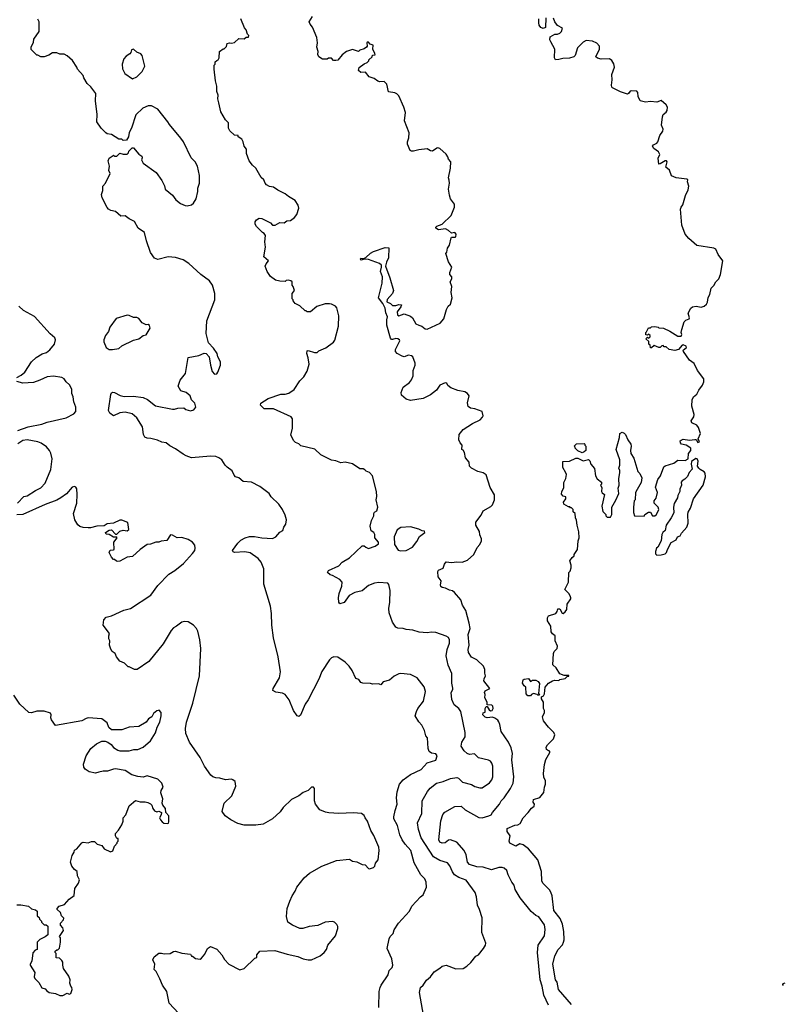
# Model space of a CAD drawing. Extents: x 1678759 to 1859541, y 384609 to 522867.
# Tile 456 of 466: x 1820424 to 1827695, y 491514 to 500866. Entities that reach past the tile are written whole.
import ezdxf

# ---------------------------------------------------------------- set-up
doc = ezdxf.new("R2010")
doc.units = 0

msp = doc.modelspace()

# ---------------------------------------------------------------- linework, layer by layer
at = {"layer": '0CON20XD'}
for points in [[(1822278, 498265), (1822256, 498345), (1822226.7, 498385), (1822143.3, 498445), (1822029.1, 498549.1), (1821975, 498586.2), (1821905, 498606.2), (1821835, 498613.8), (1821735, 498590), (1821705, 498600), (1821666.7, 498655), (1821628.1, 498765), (1821608.8, 498845), (1821550, 498885), (1821515, 498950), (1821465, 498973.3), (1821425, 499002.5), (1821385, 499001.2), (1821335, 499043.3), (1821290, 499055), (1821267, 499067), (1821255, 499082.5), (1821206.7, 499175), (1821201.2, 499205), (1821213.8, 499245), (1821214.1, 499285.9), (1821237.5, 499315), (1821282.5, 499405), (1821270, 499435), (1821276.7, 499475), (1821262.5, 499525), (1821275, 499552.5), (1821310, 499575), (1821315, 499580), (1821325, 499570), (1821345, 499570), (1821375, 499597.5), (1821405, 499587.5), (1821445, 499590), (1821458.3, 499601.7), (1821461.7, 499618.3), (1821491.7, 499648.3), (1821505, 499650), (1821555, 499590), (1821585, 499570), (1821587.5, 499555), (1821581.2, 499535), (1821595, 499503.3), (1821718.8, 499415), (1821775, 499340), (1821798.8, 499288.8), (1821806, 499255), (1821875, 499198.8), (1821906.7, 499155), (1821951.7, 499121.7), (1821995, 499102), (1822015, 499098), (1822055, 499108.8), (1822075, 499123.3), (1822100, 499165), (1822115.8, 499235), (1822115.8, 499265), (1822131.9, 499315), (1822132.9, 499385), (1822114, 499475), (1822091.2, 499515), (1822053.8, 499555), (1821980, 499705), (1821955, 499742.5), (1821845, 499870), (1821830, 499895), (1821734.4, 500015), (1821675, 500047.3), (1821645, 500048.5), (1821593.2, 500026.8), (1821528.1, 499961.9), (1821486.7, 499835), (1821463.3, 499795), (1821457.5, 499755), (1821437, 499723), (1821405, 499720), (1821395, 499730), (1821365, 499730), (1821296.7, 499776.7), (1821255, 499783.3), (1821241.7, 499791.7), (1821197, 499837), (1821157.5, 499895), (1821160, 499965), (1821143.3, 500095), (1821146.7, 500165), (1821099.3, 500229.3), (1821065, 500260), (1821032.5, 500315), (1821027, 500337), (1820972.5, 500395), (1820967.5, 500415), (1820925, 500477.5), (1820875, 500522.5), (1820845, 500540), (1820805, 500537.5), (1820775, 500552.5), (1820735, 500550), (1820701.7, 500528.3), (1820655, 500512.5), (1820623, 500513), (1820595, 500530), (1820585, 500530), (1820533, 500583), (1820532.5, 500605), (1820556.4, 500653.6), (1820558.3, 500681.7), (1820607.5, 500755), (1820610, 500845), (1820595, 500870)], [(1822355, 500590), (1822365, 500590), (1822388.3, 500611.7), (1822395, 500640), (1822415, 500647.5), (1822435, 500642.5), (1822465, 500650), (1822505, 500687.5), (1822557, 500683), (1822575, 500700), (1822598.3, 500701.7), (1822600, 500715), (1822588.3, 500728.3), (1822575, 500770), (1822558.3, 500788.3), (1822523.3, 500875)], [(1825064, 492745), (1825050, 492785), (1825025, 492807.1), (1825005, 492814.4), (1824975, 492813.3), (1824905, 492792.2), (1824825, 492816.7), (1824765, 492819.8), (1824695, 492842.8), (1824677.7, 492865), (1824664.7, 492934.7), (1824645.5, 492975), (1824575, 493053.5), (1824513.8, 493076.2), (1824495, 493073.3), (1824465, 493047.8), (1824435, 493042.9), (1824415, 493053.8), (1824402.9, 493075), (1824422.8, 493257.2), (1824443, 493317), (1824460, 493340), (1824555, 493394.2), (1824615, 493395.5), (1824655, 493360.6), (1824785, 493287.1), (1824815, 493284.3), (1824880, 493305), (1824900, 493315), (1824914.2, 493335), (1824980.6, 493415), (1824995, 493447.1), (1825025.7, 493474.3), (1825086.5, 493565), (1825109.6, 493615), (1825116.2, 493675), (1825099.2, 493835), (1825102.5, 493895), (1825091.5, 493951.5), (1825066.7, 494005), (1824996.6, 494106.6), (1824985, 494172.5), (1824975, 494196.7), (1824964.2, 494214.2), (1824935, 494233.3), (1824915, 494240), (1824865, 494234.2), (1824845, 494242), (1824823.8, 494265), (1824827, 494283), (1824845, 494290), (1824844, 494325), (1824855, 494342.5), (1824865, 494342.5), (1824882.1, 494312.1), (1824895, 494302.2), (1824910, 494305), (1824920.8, 494325), (1824916.7, 494345), (1824907.5, 494355), (1824865, 494360), (1824862, 494385), (1824840.8, 494425), (1824843.8, 494455), (1824838.8, 494475), (1824845, 494492.5), (1824890, 494515), (1824831.2, 494585), (1824833.8, 494605), (1824847.7, 494632.3), (1824842.3, 494657.7), (1824841.4, 494695), (1824830, 494725), (1824764.5, 494784.5), (1824715, 494810.6), (1824685.2, 494855.2), (1824682, 494885), (1824692.8, 494925), (1824681.6, 495025), (1824700.8, 495085), (1824693.4, 495135), (1824660, 495255), (1824628.9, 495305), (1824612.5, 495355), (1824553.9, 495423.9), (1824535, 495440), (1824505, 495446.7), (1824467.3, 495467.3), (1824435, 495472.5), (1824422.7, 495482.7), (1824418.8, 495495), (1824427.5, 495535), (1824398.8, 495575), (1824393.8, 495625), (1824401.2, 495638.8), (1824446.7, 495655), (1824456.7, 495695), (1824475, 495716), (1824525, 495710.8), (1824575, 495716.7), (1824625, 495712.9), (1824678.2, 495731.8), (1824735.5, 495785), (1824768.1, 495851.9), (1824795, 495880.8), (1824809.4, 495915), (1824810, 495935), (1824793.2, 495973.2), (1824790.8, 496005), (1824755.8, 496065), (1824757.3, 496092.7), (1824805, 496158.8), (1824825, 496200), (1824898.7, 496241.3), (1824915, 496257.1), (1824933.2, 496305), (1824934, 496354), (1824891.5, 496421.5), (1824852.7, 496542.7), (1824825, 496561.2), (1824773.3, 496575), (1824715.9, 496605.9), (1824696.7, 496625), (1824693.6, 496663.6), (1824656.7, 496705), (1824647.5, 496755), (1824636.4, 496776.4), (1824622.5, 496785), (1824627.5, 496825), (1824606.7, 496846.7), (1824593.3, 496875), (1824596.2, 496925), (1824635, 496973.3), (1824725, 497030), (1824797.5, 497065), (1824820.7, 497089.3), (1824826.7, 497105), (1824815.5, 497145.5), (1824745, 497170), (1824705, 497176.7), (1824681.7, 497191.7), (1824676.7, 497226.7), (1824692, 497295), (1824676.8, 497316.8), (1824650.5, 497330.5), (1824585, 497344), (1824518.3, 497368.3), (1824490.7, 497390.7), (1824480, 497415), (1824465, 497417.5), (1824415, 497396.2), (1824381.2, 497348.8), (1824326.8, 497303.2), (1824255, 497268), (1824135, 497248.9), (1824095, 497261.2), (1824050.5, 497300.5), (1824045.7, 497325), (1824064.7, 497375.3), (1824125, 497420.8), (1824144.3, 497445), (1824159.2, 497485), (1824162, 497535), (1824181.2, 497585), (1824181.2, 497605), (1824156.2, 497665), (1824144.2, 497674.2), (1824115, 497679.2), (1824075, 497664), (1824055, 497668.8), (1824010, 497695), (1823992, 497715), (1823994, 497735), (1824033.8, 497815), (1824030, 497825), (1824015, 497833.8), (1823995, 497836.7), (1823965, 497827.5), (1823955, 497830), (1823945, 497842.5), (1823910.8, 497965), (1823910, 498015), (1823916.7, 498045), (1823900.7, 498080.7), (1823893.8, 498125), (1823871.2, 498171.2), (1823830, 498225), (1823866.7, 498365), (1823870.6, 498425), (1823849.2, 498475), (1823860.6, 498515), (1823858.6, 498535), (1823840.9, 498550.9), (1823735, 498588.8), (1823697, 498593), (1823665, 498582.5), (1823660, 498595), (1823665, 498600), (1823691.7, 498598.3), (1823712, 498608), (1823755, 498647.5), (1823785, 498665.8), (1823895, 498702.5), (1823928.3, 498698.3), (1823926.7, 498605), (1823906.1, 498563.9), (1823898.8, 498525), (1823940, 498415), (1823973.3, 498295), (1823963, 498267), (1823915, 498210), (1823910, 498185), (1823945, 498170), (1823965, 498152.5), (1823995, 498152.5), (1824025, 498162.5), (1824048.3, 498158.3), (1824045, 498140), (1824008.3, 498091.7), (1824011.7, 498061.7), (1824025, 498052.5), (1824075, 498071.2), (1824135, 498050), (1824153.6, 498033.6), (1824185, 497978.8), (1824214.3, 497964.3), (1824243.3, 497955), (1824275, 497930), (1824295, 497926), (1824416.4, 497983.6), (1824452, 498025), (1824476.4, 498113.6), (1824493.6, 498146.4), (1824516.7, 498165), (1824532.5, 498225), (1824522.5, 498275), (1824527, 498333), (1824512.5, 498375), (1824527.5, 498405), (1824527.5, 498425), (1824510, 498445), (1824510, 498465), (1824527.1, 498515), (1824497.5, 498565), (1824470, 498645), (1824481.7, 498658.3), (1824487.5, 498695), (1824506.7, 498725), (1824520, 498795), (1824525, 498800), (1824560.5, 498799.5), (1824566.7, 498805), (1824567.5, 498827.5), (1824556.1, 498846.1), (1824525, 498840), (1824497.5, 498865), (1824468.3, 498878.3), (1824401.7, 498871.7), (1824376.7, 498885), (1824376.7, 498895), (1824386.7, 498905), (1824436.2, 498925), (1824522.5, 499005), (1824553.3, 499085), (1824553.3, 499115), (1824514.1, 499164.1), (1824505, 499200), (1824496, 499255), (1824507.1, 499315), (1824501.1, 499341.1), (1824497.1, 499365), (1824516, 499455), (1824518.8, 499515), (1824495, 499542.5), (1824490, 499565), (1824475, 499590), (1824415, 499642.5), (1824395, 499650), (1824385, 499647.5), (1824343, 499617), (1824325, 499620), (1824295, 499638.6), (1824215, 499631.2), (1824165, 499617.5), (1824145, 499617.5), (1824132.5, 499625), (1824106.7, 499685), (1824106.7, 499705), (1824120, 499745), (1824123, 499793), (1824077.5, 499905), (1824087.5, 499985), (1824073.3, 500035), (1824025, 500142.5), (1824005, 500162.5), (1823985, 500172.5), (1823925, 500180), (1823910, 500255), (1823885, 500280), (1823845, 500277.5), (1823825, 500282.5), (1823788.8, 500308.8), (1823743.9, 500323.9), (1823707, 500367), (1823665, 500366.2), (1823641.2, 500385), (1823648.3, 500411.7), (1823695, 500447.5), (1823725, 500460), (1823740, 500475), (1823740, 500485), (1823770, 500515), (1823775, 500530), (1823798.3, 500531.7), (1823797.5, 500545), (1823777.5, 500585), (1823780, 500625), (1823753.3, 500633.3), (1823735, 500652.5), (1823725, 500652.5), (1823720, 500645), (1823723.3, 500615), (1823717.5, 500605), (1823695, 500590), (1823655, 500577.5), (1823640, 500565), (1823585, 500583.3), (1823526.4, 500563.6), (1823485, 500533.3), (1823445, 500482.5), (1823425, 500477.5), (1823405, 500480), (1823385, 500500), (1823355, 500500), (1823345, 500490), (1823300.7, 500490.7), (1823263.3, 500515), (1823256.7, 500535), (1823258.8, 500565), (1823244.3, 500605), (1823251.2, 500645), (1823246.4, 500696.4), (1823205.9, 500795.9), (1823181.2, 500825), (1823174, 500845), (1823203.3, 500895)], [(1825420, 500885), (1825418.3, 500791.7), (1825395, 500782.5), (1825373.6, 500793.6), (1825357.5, 500815), (1825353.3, 500835), (1825353.3, 500875)], [(1825910.6, 500500.6), (1825896.2, 500515), (1825930, 500585), (1825930, 500615), (1825903.6, 500643.6), (1825865, 500662.5), (1825805, 500667.5), (1825775, 500652.5), (1825722.5, 500597.5), (1825698, 500525), (1825685.8, 500514.2), (1825645, 500502), (1825581.7, 500498.3), (1825545, 500486.7), (1825512.5, 500485), (1825503.8, 500505), (1825506.2, 500585), (1825466.7, 500655), (1825460, 500675), (1825462.5, 500705), (1825505, 500727.5), (1825531.7, 500728.3), (1825553, 500737), (1825570, 500755), (1825577.5, 500785), (1825530.5, 500810.5), (1825506.7, 500845), (1825495, 500880)], [(1821495, 500303.3), (1821537.5, 500325), (1821586.4, 500373.6), (1821611.2, 500425), (1821586.7, 500525), (1821573, 500543), (1821535, 500557.5), (1821505, 500587.5), (1821485, 500580), (1821480, 500555), (1821469.3, 500540.7), (1821435, 500520), (1821412.5, 500495), (1821396.7, 500445), (1821400.7, 500400.7), (1821423.3, 500355), (1821495, 500303.3)], [(1824258.3, 491411.7), (1824221.4, 491625), (1824228.8, 491675), (1824254.3, 491695.7), (1824286.1, 491743.9), (1824324.2, 491775.8), (1824358.8, 491821.2), (1824415, 491857.5), (1824435, 491877.5), (1824475, 491886.7), (1824565, 491850), (1824635, 491853.3), (1824670, 491875), (1824709.5, 491910.5), (1824755, 491970), (1824780, 491985), (1824830, 492045), (1824848.8, 492075), (1824851.2, 492095), (1824812, 492195), (1824815.8, 492335), (1824792, 492415), (1824772, 492455), (1824762, 492535), (1824748, 492575), (1824665, 492694.2), (1824595, 492718.1), (1824554.2, 492745), (1824533.7, 492773.7), (1824509.4, 492829.4), (1824487.4, 492857.4), (1824415, 492880.9), (1824352.7, 492915), (1824237.7, 493095), (1824210.4, 493175), (1824203.3, 493236.7), (1824241.5, 493325), (1824245.6, 493445), (1824295.4, 493534.6), (1824321.6, 493568.4), (1824383.3, 493615), (1824445, 493630), (1824515, 493658.1), (1824575, 493668.2), (1824591.2, 493661.2), (1824630, 493625), (1824715, 493600.6), (1824745, 493581.9), (1824795, 493569.2), (1824815, 493571.4), (1824885, 493617.5), (1824907.1, 493645), (1824918.1, 493675), (1824915.8, 493775), (1824908, 493805), (1824895, 493823.3), (1824875, 493833.8), (1824780, 493855), (1824741.7, 493891.7), (1824695, 493886.2), (1824672.5, 493895), (1824645, 493922.5), (1824616.2, 493965), (1824621.9, 494005), (1824654, 494055), (1824655.6, 494094.4), (1824612.5, 494295), (1824594.4, 494324.4), (1824549.7, 494359.7), (1824528.8, 494408.8), (1824521.9, 494475), (1824537.5, 494505), (1824537, 494517), (1824526.9, 494565), (1824527.1, 494655), (1824494.6, 494734.6), (1824473.4, 494823.4), (1824482.5, 494885), (1824505.8, 494945), (1824505.5, 494975.5), (1824495, 494998.8), (1824475, 495011.2), (1824375, 495045.5), (1824335, 495048.5), (1824295, 495041.1), (1824217.6, 495047.6), (1824157.1, 495067.1), (1824095, 495074.4), (1824065, 495084.4), (1824015, 495085.7), (1823995, 495095.8), (1823964, 495145), (1823933.7, 495233.7), (1823929.5, 495275), (1823938.1, 495335), (1823942.1, 495445), (1823930.6, 495500.6), (1823920, 495515), (1823835, 495521.4), (1823795, 495514.2), (1823737.9, 495492.1), (1823675, 495442.5), (1823606.4, 495426.4), (1823552.3, 495397.7), (1823505, 495330), (1823465, 495317.5), (1823453.8, 495335), (1823450.8, 495375), (1823458, 495415), (1823484, 495485), (1823485, 495522.5), (1823465, 495550), (1823395, 495586.7), (1823372.3, 495592.3), (1823347.5, 495615), (1823357.5, 495635), (1823455, 495678.8), (1823487.7, 495712.3), (1823555, 495753.8), (1823675, 495867.5), (1823695, 495870), (1823710, 495855), (1823735.9, 495844.1), (1823800, 495865), (1823831.7, 495888.3), (1823830, 495905), (1823797.5, 495945), (1823796.4, 495976.4), (1823787.5, 495995), (1823761.2, 496011.2), (1823753.3, 496055), (1823765, 496110), (1823787.5, 496155), (1823787.5, 496175), (1823795, 496187.5), (1823815, 496200), (1823823.8, 496235), (1823810, 496305), (1823816.1, 496336.1), (1823812, 496385), (1823773.8, 496535), (1823745, 496566.7), (1823715, 496577.5), (1823700.7, 496590.7), (1823685, 496598.8), (1823655, 496600), (1823585, 496648), (1823515, 496663.3), (1823475, 496656.7), (1823425, 496676.7), (1823385, 496683.3), (1823285, 496733.3), (1823225.9, 496785.9), (1823095, 496820), (1823076.1, 496836.1), (1823041.7, 496851.7), (1823026.4, 496866.4), (1822999.3, 496919.3), (1823013.8, 496985), (1823013.3, 497075), (1823003.3, 497095), (1822835, 497168.6), (1822745, 497170), (1822710, 497205), (1822712.5, 497225), (1822783.2, 497266.8), (1822905, 497308.6), (1822945, 497310), (1822980.9, 497319.1), (1823031.2, 497355), (1823083.2, 497436.8), (1823121.2, 497475), (1823155, 497526.7), (1823172.5, 497595), (1823162.9, 497652.9), (1823150, 497695), (1823155, 497720), (1823165, 497722.5), (1823225, 497703.8), (1823250, 497705), (1823265, 497720), (1823330.5, 497749.5), (1823405, 497803.3), (1823417.7, 497822.3), (1823450, 497955), (1823453.9, 498053.9), (1823435, 498130), (1823422.5, 498145), (1823385, 498164), (1823365, 498168.8), (1823325, 498166), (1823245, 498142.5), (1823185, 498090), (1823155, 498090), (1823145, 498100), (1823135, 498100), (1823085, 498147.5), (1823040.7, 498170.7), (1823020, 498195), (1823020, 498205), (1823010, 498215), (1823012.5, 498265), (1823032.5, 498295), (1823021.7, 498331.7), (1823010, 498345), (1823010, 498375), (1823000, 498385), (1822975, 498392.5), (1822955, 498390), (1822945, 498380), (1822895, 498382.5), (1822853.3, 498393.3), (1822805, 498427.5), (1822773.2, 498473.2), (1822756.1, 498523.9), (1822763.3, 498546.7), (1822787.5, 498575), (1822742.5, 498615), (1822758.8, 498705), (1822753.3, 498755), (1822756.7, 498815), (1822746.4, 498836.4), (1822730, 498845), (1822671.7, 498901.7), (1822660, 498925), (1822660, 498945), (1822672.5, 498965), (1822698.3, 498981.7), (1822725, 498977.5), (1822755, 498962.5), (1822805, 498937.5), (1822825, 498913.3), (1822850, 498915), (1822895, 498940), (1822935, 498937.5), (1822960, 498955), (1822995, 498960), (1823033.9, 498986.1), (1823056.7, 499015), (1823073.3, 499075), (1823070, 499105), (1823039.5, 499149.5), (1822976.4, 499186.4), (1822945, 499213.3), (1822875, 499247.5), (1822835, 499276.7), (1822795, 499282.5), (1822767, 499297), (1822753.9, 499313.9), (1822742.5, 499345), (1822717.7, 499367.7), (1822666.2, 499455), (1822633.3, 499485), (1822604.3, 499524.3), (1822576.7, 499595), (1822577.5, 499635), (1822554.1, 499664.1), (1822547.5, 499705), (1822535, 499730), (1822500, 499755), (1822500, 499765), (1822465, 499770), (1822420.7, 499810.7), (1822407.5, 499835), (1822407.5, 499885), (1822377.5, 499915), (1822335, 499992.5), (1822313.8, 500075), (1822306.7, 500115), (1822308.3, 500148.3), (1822296.7, 500185), (1822296.7, 500235), (1822282.5, 500285), (1822270, 500395), (1822270, 500435), (1822280, 500445), (1822280, 500465), (1822295, 500480), (1822310, 500485), (1822317.5, 500505), (1822322.5, 500565), (1822355, 500590)], [(1825663.7, 491513.6), (1825540, 491655), (1825527.5, 491725), (1825514, 491745), (1825487.1, 491895), (1825506.1, 491973.9), (1825538, 492035), (1825579.8, 492080.2), (1825590, 492105), (1825594.5, 492125.5), (1825592.2, 492205), (1825580, 492275), (1825557.8, 492327.8), (1825498.2, 492405), (1825480.6, 492545), (1825469.1, 492579.1), (1825455, 492601.2), (1825395, 492662), (1825382.7, 492685), (1825378.5, 492775), (1825344.6, 492884.6), (1825255, 492990), (1825205, 493028.6), (1825172.7, 493037.3), (1825135, 493017.5), (1825080, 493045), (1825072.5, 493065), (1825082.3, 493115), (1825055, 493154.2), (1825053.8, 493185), (1825125, 493214), (1825155, 493219.2), (1825177.6, 493232.4), (1825204.2, 493285), (1825254, 493335), (1825285, 493377.5), (1825310, 493395), (1825312.5, 493415), (1825298.8, 493435), (1825305, 493460), (1825365, 493477.5), (1825402.5, 493525), (1825406.7, 493575), (1825417.5, 493605), (1825417.5, 493635), (1825400.7, 493670.7), (1825397.5, 493705), (1825407, 493793), (1825419.3, 493840.7), (1825460, 493905), (1825458.3, 493918.3), (1825445, 493920), (1825427.5, 493935), (1825423.3, 493955), (1825435, 493977.5), (1825493.6, 494036.4), (1825506.7, 494075), (1825496.4, 494096.4), (1825447.5, 494145), (1825400, 494205), (1825390, 494245), (1825406.7, 494285), (1825407.5, 494305), (1825397.5, 494325), (1825400, 494385), (1825380, 494415), (1825380, 494435), (1825400, 494445), (1825407, 494463), (1825413, 494527), (1825447, 494563), (1825485, 494586.7), (1825505, 494592.5), (1825545, 494590), (1825555, 494600), (1825605, 494610), (1825618.3, 494621.7), (1825625, 494630), (1825638.3, 494631.7), (1825638.3, 494638.3), (1825595, 494637.5), (1825555, 494652.5), (1825519.3, 494709.3), (1825488.3, 494738.3), (1825493, 494847), (1825500, 494865), (1825527.5, 494895), (1825532.5, 494915), (1825510, 494965), (1825510, 495015), (1825485, 495032.5), (1825471.7, 495051.7), (1825466.7, 495105), (1825436.7, 495155), (1825436.7, 495185), (1825446.1, 495203.9), (1825515, 495227.5), (1825529.2, 495245), (1825535, 495270), (1825555, 495270), (1825575, 495230), (1825585, 495227.5), (1825605, 495242.5), (1825620, 495265), (1825623.8, 495315), (1825656.7, 495365), (1825657.5, 495375), (1825653.3, 495395), (1825640, 495415), (1825602.5, 495455), (1825637.5, 495525), (1825640, 495615), (1825651.7, 495628.3), (1825661.7, 495658.3), (1825662.5, 495685), (1825647.5, 495725), (1825670.7, 495759.3), (1825690, 495775), (1825690, 495785), (1825720, 495835), (1825727.5, 495915), (1825736.7, 495945), (1825733, 496003), (1825716.7, 496065), (1825713, 496113), (1825702.5, 496135), (1825700, 496175), (1825681.7, 496191.7), (1825680, 496215), (1825665, 496230), (1825655, 496230), (1825648.3, 496238.3), (1825635, 496240), (1825592.5, 496265), (1825587.5, 496285), (1825610, 496315), (1825610, 496335), (1825585, 496340), (1825568.3, 496358.3), (1825572.5, 496385), (1825591.7, 496418.3), (1825590.7, 496469.3), (1825611.7, 496508.3), (1825617.5, 496545), (1825611.7, 496561.7), (1825583, 496613), (1825581.7, 496668.3), (1825647, 496673), (1825705, 496700), (1825725, 496700), (1825775, 496677.5), (1825825, 496690), (1825837, 496677), (1825847.5, 496645), (1825883.6, 496603.6), (1825893.6, 496533.6), (1825907.5, 496505), (1825950, 496475), (1825950, 496455), (1825940, 496445), (1825951.7, 496421.7), (1825950, 496385), (1825955, 496372.5), (1825977.5, 496355), (1825953.8, 496245), (1825962.5, 496195), (1825990, 496165), (1825990, 496155), (1826001.7, 496141.7), (1826035, 496140), (1826047.5, 496165), (1826047.5, 496235), (1826086.7, 496303.3), (1826112.5, 496365), (1826108.8, 496415), (1826116.7, 496445), (1826113.6, 496503.6), (1826123.3, 496565), (1826122.5, 496585), (1826113.3, 496605), (1826122.5, 496635), (1826122.5, 496685), (1826087.5, 496785), (1826121.7, 496898.3), (1826123, 496937), (1826145, 496947.5), (1826165, 496940), (1826177.5, 496925), (1826200, 496875), (1826227.5, 496835), (1826232.5, 496815), (1826223.3, 496775), (1826227.5, 496745), (1826255, 496700), (1826293.3, 496575), (1826312.5, 496555), (1826332.5, 496515), (1826325, 496470), (1826286.7, 496403.3), (1826272.5, 496375), (1826270, 496305), (1826260, 496295), (1826253.3, 496235), (1826253.3, 496185), (1826263.6, 496153.6), (1826355, 496150), (1826360, 496165), (1826395, 496190), (1826415, 496190), (1826435, 496152.5), (1826455, 496152.5), (1826472.5, 496165), (1826492.5, 496215), (1826487.5, 496235), (1826450, 496275), (1826450, 496295), (1826467, 496323), (1826480, 496375), (1826463.3, 496425), (1826485, 496500), (1826510, 496535), (1826541.7, 496618.3), (1826555, 496630), (1826635, 496652.5), (1826675, 496683.3), (1826745, 496680), (1826773.8, 496695), (1826776, 496745), (1826796.7, 496775), (1826797.5, 496795), (1826755, 496823.8), (1826710, 496835), (1826698.3, 496848.3), (1826697.5, 496865), (1826705, 496872.5), (1826725, 496882.5), (1826785, 496873.3), (1826835, 496880), (1826847.5, 496877.5), (1826865, 496850), (1826880, 496855), (1826867.5, 496885), (1826890, 496935), (1826871.8, 496991.8), (1826853.6, 497013.6), (1826807.5, 497037.5), (1826800, 497055), (1826825.8, 497095), (1826830.8, 497115), (1826806, 497195), (1826810, 497255), (1826823.8, 497285), (1826855, 497310), (1826872.7, 497347.3), (1826910, 497395), (1826922.1, 497427.9), (1826920, 497455), (1826862.5, 497535), (1826830.3, 497600.3), (1826785, 497633.8), (1826726.7, 497715), (1826724, 497726), (1826755.9, 497754.1), (1826752.5, 497765), (1826725, 497776.7), (1826716.1, 497773.9), (1826680, 497735), (1826645, 497722.5), (1826593, 497733), (1826565, 497760), (1826545, 497760), (1826535, 497770), (1826521.7, 497768.3), (1826507.5, 497752.5), (1826495, 497752.5), (1826448.3, 497771.7), (1826425, 497750), (1826415, 497750), (1826410, 497775), (1826400, 497785), (1826398.3, 497808.3), (1826370, 497835), (1826385, 497850), (1826398.3, 497841.7), (1826410, 497855), (1826410, 497865), (1826395, 497880), (1826385, 497870), (1826371.7, 497871.7), (1826370, 497895), (1826378.3, 497901.7), (1826395, 497940), (1826415, 497940), (1826425, 497950), (1826455, 497952.5), (1826487, 497947), (1826495, 497940), (1826537, 497937), (1826598.3, 497908.3), (1826675, 497860), (1826705, 497860), (1826712.5, 497875), (1826707.5, 497895), (1826711.2, 497925), (1826734, 497995), (1826748.8, 498011.2), (1826782.5, 498025), (1826786.4, 498033.6), (1826772.3, 498077.7), (1826796.7, 498125), (1826815, 498137.5), (1826850, 498145), (1826895, 498136.2), (1826925, 498146.7), (1826945, 498163.3), (1826955.6, 498184.4), (1826963, 498227), (1826978.6, 498255), (1826991.1, 498315), (1827017.1, 498342.9), (1827033.7, 498376.3), (1827062.9, 498405), (1827079.4, 498445), (1827101.2, 498575), (1827057.8, 498635), (1827035, 498688), (1827015, 498697.1), (1826855, 498722.9), (1826779.3, 498789.3), (1826745, 498830), (1826713.6, 498915), (1826700, 499065), (1826705, 499084), (1826721.8, 499108.2), (1826747.5, 499195), (1826771.1, 499248.9), (1826777.5, 499285), (1826766.9, 499325), (1826770, 499345), (1826760.8, 499350.8), (1826657.5, 499365), (1826615, 499382.5), (1826596.5, 499436.5), (1826561.2, 499465), (1826573.3, 499515), (1826566.2, 499526.2), (1826555, 499526.2), (1826505, 499496.2), (1826492.5, 499495), (1826488.3, 499551.7), (1826503.3, 499585), (1826490.6, 499610.6), (1826445, 499644), (1826433.3, 499665), (1826441.7, 499678.3), (1826475, 499693.3), (1826485, 499706.7), (1826503.4, 499766.6), (1826533.1, 499806.9), (1826534.6, 499825), (1826519.7, 499865), (1826527.8, 499945), (1826534.8, 499965.2), (1826562.5, 499987.5), (1826573.9, 500005), (1826576.1, 500035), (1826565, 500058), (1826515, 500100), (1826475, 500082.9), (1826415, 500090), (1826366, 500084), (1826316.2, 500095), (1826297.3, 500137.3), (1826294, 500175), (1826285, 500186.7), (1826235, 500191.8), (1826222.8, 500187.3), (1826205, 500164.2), (1826195, 500160), (1826129.7, 500179.7), (1826055, 500217.5), (1826047.5, 500225), (1826043.8, 500245), (1826050.8, 500295), (1826047.5, 500345), (1826072, 500415), (1826067, 500447), (1826047.9, 500477.9), (1826025.7, 500495.7), (1825945, 500490.8), (1825910.6, 500500.6)], [(1823834.2, 491485), (1823839.2, 491635), (1823845.9, 491674.1), (1823856, 491695), (1823922, 491795), (1823934, 491835), (1823960, 491865), (1823966.7, 491885), (1823958, 491945), (1823914, 492045), (1823932.5, 492135), (1823943.2, 492156.8), (1823970, 492185), (1823979.3, 492220.7), (1824020, 492285), (1824125, 492397.5), (1824147.5, 492445), (1824230, 492535), (1824256.7, 492555), (1824288.8, 492625), (1824283.3, 492675), (1824271.2, 492705), (1824232.7, 492742.7), (1824168.7, 492858.7), (1824138.9, 492975), (1824084.2, 493034.2), (1824056.4, 493075), (1824035.5, 493125), (1824012.9, 493212.9), (1823977.8, 493275), (1823975.6, 493295), (1823988.8, 493355), (1824009.4, 493415), (1824003.3, 493475), (1824007.2, 493532.8), (1824031.5, 493605), (1824065, 493645.6), (1824135, 493697.1), (1824236.1, 493743.9), (1824295, 493808.6), (1824375, 493833.3), (1824390, 493875), (1824375, 493893.3), (1824335, 493900), (1824313.3, 493915), (1824303.9, 493943.9), (1824296.2, 494045), (1824282, 494065), (1824267.5, 494115), (1824243.8, 494165), (1824215.9, 494195.9), (1824180, 494255), (1824193.3, 494295), (1824205.9, 494324.1), (1824257.9, 494392.1), (1824279.2, 494485), (1824265, 494530), (1824200, 494615), (1824135, 494646), (1824045, 494656.2), (1824025, 494653.3), (1823979.3, 494630.7), (1823935, 494593.3), (1823875, 494577.5), (1823855, 494547.5), (1823835, 494557.5), (1823775, 494553.3), (1823755, 494562.5), (1823683.6, 494563.6), (1823665, 494570), (1823645, 494597.5), (1823615, 494607.5), (1823580, 494685), (1823552.5, 494725), (1823513.9, 494763.9), (1823445, 494811.2), (1823406.4, 494813.6), (1823385, 494803.3), (1823366.7, 494785), (1823294.3, 494675.7), (1823265, 494602.5), (1823163.3, 494405), (1823136.2, 494365), (1823089.2, 494260.8), (1823075, 494247.5), (1823057.5, 494255), (1823023.2, 494303.2), (1822982, 494405), (1822945, 494456.2), (1822919.7, 494469.7), (1822855, 494478.8), (1822827.5, 494495), (1822830, 494515), (1822892, 494615), (1822900.5, 494670.5), (1822878.6, 494815), (1822834.4, 494995), (1822818.1, 495115), (1822814.2, 495225), (1822804.3, 495294.3), (1822741.9, 495505), (1822741.7, 495651.7), (1822718.6, 495715), (1822689.4, 495749.4), (1822611.3, 495801.3), (1822561.7, 495811.7), (1822464.1, 495804.1), (1822450.5, 495810.5), (1822446.2, 495825), (1822494.2, 495895), (1822525, 495922.5), (1822564.5, 495945.5), (1822605, 495957.1), (1822655, 495956.7), (1822725, 495944.3), (1822825, 495938.8), (1822857.5, 495955), (1822895, 495997.5), (1822922.5, 496015), (1822933.3, 496046.7), (1822952.5, 496075), (1822956.7, 496115), (1822945, 496160), (1822920, 496215), (1822885.8, 496265.8), (1822813.3, 496335), (1822793.3, 496365), (1822705, 496431.2), (1822624, 496474), (1822545, 496478.8), (1822503.6, 496513.6), (1822472.5, 496525), (1822459.3, 496539.3), (1822441.7, 496581.7), (1822393.3, 496615), (1822374.2, 496634.2), (1822342.5, 496685), (1822316.1, 496706.1), (1822286.1, 496716.1), (1822235, 496720), (1822055, 496704.2), (1822005, 496724.5), (1821975, 496738.6), (1821905, 496790), (1821848.5, 496818.5), (1821815, 496846.5), (1821775, 496853.3), (1821732.4, 496872.4), (1821669.7, 496889.7), (1821635, 496892), (1821610.8, 496900.8), (1821598.8, 496925), (1821588.5, 496998.5), (1821535, 497085.8), (1821492.1, 497122.1), (1821425, 497139.4), (1821375, 497131.4), (1821313.9, 497103.9), (1821278.8, 497128.8), (1821267.5, 497155), (1821288, 497305), (1821295, 497322.5), (1821305, 497328.8), (1821325, 497326), (1821376.8, 497296.8), (1821415, 497287.1), (1821505, 497289.2), (1821595, 497278), (1821638.7, 497258.7), (1821715, 497199.2), (1821875, 497166.7), (1821895, 497166.7), (1821925, 497177.5), (1821981.7, 497178.3), (1822003, 497163), (1822045, 497150), (1822078.3, 497161.7), (1822096.7, 497185), (1822086.7, 497225), (1822056.4, 497256.4), (1822042.5, 497295), (1822005, 497326.7), (1821955, 497342.5), (1821930, 497385), (1821947.9, 497442.1), (1821997.1, 497505), (1822025, 497657.5), (1822125, 497676.7), (1822175, 497698.8), (1822195.8, 497695.8), (1822224.4, 497664.4), (1822235.6, 497585.6), (1822252.9, 497525), (1822275, 497500), (1822295, 497503.3), (1822305, 497516.7), (1822332, 497585), (1822332, 497615), (1822306, 497665), (1822298.8, 497695), (1822264, 497745), (1822216.4, 497796.4), (1822194, 497885), (1822200.8, 498005), (1822276, 498205), (1822278, 498265)], [(1820395, 497467.5), (1820438.8, 497491.2), (1820471.2, 497518.8), (1820536.2, 497615), (1820580.9, 497659.1), (1820638.3, 497691.7), (1820677.5, 497705), (1820709.5, 497730.5), (1820753.3, 497785), (1820762.5, 497825), (1820756.7, 497845), (1820713.6, 497883.6), (1820565, 498046.2), (1820460, 498105), (1820414.4, 498144.4)], [(1821275, 497733.3), (1821305, 497733.8), (1821365, 497743.3), (1821395, 497768.8), (1821505, 497821.2), (1821553.9, 497836.1), (1821595, 497867.5), (1821626.1, 497873.9), (1821662.5, 497935), (1821655, 497960), (1821645, 497970), (1821625, 497967.5), (1821587, 497987), (1821555, 498027.5), (1821535, 498037.5), (1821505, 498037.5), (1821465, 498058), (1821445, 498061.2), (1821341.2, 498028.8), (1821280, 497945), (1821266.7, 497905), (1821240, 497865), (1821223.3, 497825), (1821223.8, 497805), (1821245, 497752.5), (1821275, 497733.3)], [(1820407.5, 496965), (1820505, 496997.5), (1820635, 497024.2), (1820685, 497042.9), (1820864.1, 497085.9), (1820937.3, 497122.7), (1820957.5, 497145), (1820956.4, 497186.4), (1820936.7, 497235), (1820932.5, 497285), (1820918, 497315), (1820917.5, 497355), (1820910.8, 497375), (1820896.6, 497396.6), (1820863.8, 497425), (1820845.9, 497455.9), (1820825, 497466.2), (1820745, 497480), (1820685, 497472.5), (1820615, 497442.5), (1820555, 497419.2), (1820455, 497412.5), (1820395, 497430)], [(1820402.5, 496275), (1820463.6, 496336.4), (1820496.1, 496343.9), (1820572.5, 496395), (1820625, 496420), (1820666.4, 496463.6), (1820719.4, 496595), (1820732.5, 496695), (1820719.5, 496749.5), (1820708, 496775), (1820678.3, 496808.3), (1820626.7, 496845), (1820595, 496857.5), (1820495, 496874.2), (1820455, 496868), (1820405, 496837.5)], [(1825765, 496752.5), (1825725, 496772.5), (1825700, 496795), (1825700, 496805), (1825690, 496815), (1825713, 496837), (1825785, 496840), (1825790, 496835), (1825790, 496825), (1825800, 496815), (1825800, 496775), (1825785, 496760), (1825765, 496752.5)], [(1826475, 495780), (1826515, 495782.5), (1826555, 495792.5), (1826567.5, 495805), (1826576.7, 495835), (1826610.7, 495899.3), (1826657.5, 495925), (1826672.5, 495955), (1826696.4, 495963.6), (1826710.7, 495989.3), (1826758.8, 496045), (1826771.2, 496085), (1826768, 496165), (1826772.7, 496187.3), (1826793.6, 496226.4), (1826824.3, 496315.7), (1826915.8, 496445), (1826938, 496525), (1826935, 496557.5), (1826925, 496572.5), (1826885, 496592.5), (1826872.5, 496605), (1826862.5, 496625), (1826866.4, 496673.6), (1826856.4, 496696.4), (1826845, 496697.5), (1826805, 496670), (1826800, 496645), (1826811.7, 496598.3), (1826782.5, 496565), (1826765, 496527.5), (1826739.3, 496500.7), (1826715, 496487.5), (1826707.5, 496475), (1826710, 496445), (1826693.6, 496406.4), (1826693.3, 496385), (1826673.6, 496346.4), (1826672.5, 496325), (1826640.7, 496269.3), (1826632.5, 496235), (1826637, 496183), (1826612.5, 496135), (1826563.3, 496065), (1826553.3, 496015), (1826533.3, 495995), (1826523.3, 495975), (1826517.5, 495915), (1826483, 495857), (1826472.5, 495845), (1826462.5, 495815), (1826463, 495793), (1826475, 495780)], [(1821930.5, 491430.5), (1821842.5, 491525), (1821822.5, 491635), (1821780, 491695), (1821756.2, 491755), (1821718.8, 491825), (1821700, 491845), (1821706.2, 491895), (1821687.5, 491935), (1821700, 491965), (1821745, 491998.8), (1821770.7, 492000.7), (1821795, 491993.3), (1821853, 491997), (1821885, 492016.7), (1821905, 492020), (1821965, 492000), (1822045, 491990), (1822055, 491970), (1822065, 491970), (1822095, 491950), (1822136.4, 491943.6), (1822149.3, 491950.7), (1822180.7, 491989.3), (1822207.5, 492045), (1822235, 492062.5), (1822295, 492037.5), (1822345, 491982.5), (1822368.3, 491938.3), (1822410, 491895), (1822515, 491840), (1822555, 491853.3), (1822657, 491953), (1822675, 491960), (1822677.5, 491985), (1822705, 492020), (1822846.4, 492026.4), (1822965, 491988.8), (1823065, 491968.8), (1823115, 491946.7), (1823165, 491936.7), (1823195, 491937.5), (1823277.5, 491975), (1823315.5, 492004.5), (1823336, 492035), (1823351.2, 492075), (1823422, 492165), (1823446.1, 492233.9), (1823443.8, 492253.8), (1823435, 492272.5), (1823415, 492292.5), (1823395, 492300), (1823325, 492293.8), (1823255, 492263.8), (1823173, 492253), (1823113.6, 492233.6), (1823085, 492233.3), (1823014.1, 492264.1), (1822970, 492295), (1822956.4, 492346.4), (1822964, 492425), (1822988.8, 492495), (1823010, 492545), (1823041.2, 492588.8), (1823056, 492625), (1823124, 492715), (1823175, 492760), (1823292.6, 492827.4), (1823431.7, 492878.3), (1823555, 492893.3), (1823585, 492873.3), (1823626.4, 492866.4), (1823675, 492842.5), (1823705, 492837.5), (1823735, 492802.5), (1823745, 492800), (1823785, 492812.5), (1823796.7, 492825), (1823802.5, 492855), (1823828.8, 492885), (1823838, 492975), (1823833.8, 493005), (1823786.4, 493116.4), (1823757.5, 493165), (1823727.5, 493255), (1823703.9, 493283.9), (1823695, 493307.5), (1823670, 493325), (1823595, 493333.8), (1823455, 493326.2), (1823358.3, 493331.7), (1823328.3, 493338.3), (1823275, 493362.5), (1823233.9, 493413.9), (1823223.3, 493445), (1823222.5, 493565), (1823215, 493577.5), (1823195, 493576.7), (1823162.5, 493545), (1823117.5, 493525), (1823075, 493493.8), (1823005, 493458.8), (1822927.3, 493382.7), (1822898.3, 493341.7), (1822825, 493276.7), (1822735, 493226.2), (1822665, 493216), (1822556.1, 493216.1), (1822495, 493230.8), (1822430, 493265), (1822375, 493303.3), (1822346.7, 493345), (1822366.4, 493423.6), (1822437.5, 493495), (1822476.7, 493585), (1822471.7, 493631.7), (1822447, 493647), (1822435, 493652.5), (1822377, 493647), (1822325, 493663.3), (1822285, 493663.8), (1822257.5, 493675), (1822240.5, 493690.5), (1822178, 493775), (1822138.7, 493858.7), (1822038, 494005), (1822002.5, 494085), (1821998.1, 494135), (1822009.4, 494195), (1822068.1, 494375), (1822130, 494635), (1822142.9, 494895), (1822134.4, 494974.4), (1822116.8, 495056.8), (1822104.3, 495084.3), (1822075, 495116.2), (1822025, 495146.2), (1821985, 495150), (1821965, 495143.3), (1821912.5, 495105), (1821885, 495088.8), (1821861.2, 495065), (1821785, 494938.8), (1821649.7, 494770.3), (1821540, 494695), (1821515, 494692.5), (1821465, 494720), (1821455, 494720), (1821420, 494755), (1821373.6, 494773.6), (1821342.5, 494815), (1821330, 494845), (1821302.5, 494865), (1821288.3, 494888.3), (1821277.5, 494925), (1821280, 494965), (1821270, 494985), (1821270, 495015), (1821277.5, 495035), (1821217.5, 495115), (1821222.5, 495165), (1821245, 495192.5), (1821296.4, 495203.6), (1821412.7, 495257.3), (1821476.8, 495273.2), (1821670.6, 495399.4), (1821735, 495492), (1821840.7, 495599.3), (1821896.5, 495633.5), (1821979.7, 495700.3), (1822066, 495795), (1822086, 495825), (1822091.2, 495845), (1822086.7, 495875), (1822063.9, 495903.9), (1822025, 495930), (1821965, 495946.7), (1821920, 495945), (1821875, 495970), (1821855, 495972.5), (1821820.7, 495919.3), (1821767, 495913), (1821745, 495903.3), (1821717, 495903), (1821665, 495883.3), (1821635, 495880), (1821567.5, 495835), (1821495, 495767.5), (1821445, 495762.5), (1821375, 495722.5), (1821355, 495720), (1821343, 495723), (1821325, 495740), (1821315, 495740), (1821295, 495760), (1821273.3, 495805), (1821281.7, 495828.3), (1821315, 495830), (1821320, 495835), (1821317.5, 495905), (1821350, 495945), (1821345, 495950), (1821315, 495950), (1821275, 495977.5), (1821245, 495980), (1821240, 495995), (1821275, 496017.5), (1821295, 496020), (1821335, 495980), (1821345, 495980), (1821375, 496007.5), (1821407, 496017), (1821445, 496012.5), (1821460, 496025), (1821450, 496090), (1821395, 496113.3), (1821375, 496113.3), (1821315, 496082.5), (1821255, 496076.2), (1821225, 496057.5), (1821157, 496057), (1821095, 496040), (1821075, 496041.2), (1821025, 496043.8), (1820995, 496053.8), (1820975, 496066.7), (1820948.8, 496115), (1820936.2, 496175), (1820966.2, 496275), (1820970, 496355), (1820965, 496410), (1820956.4, 496426.4), (1820945, 496432.5), (1820922.7, 496427.3), (1820866.8, 496363.2), (1820815, 496324), (1820775, 496302.5), (1820665, 496262.5), (1820455, 496166.2), (1820395, 496163.3)], [(1824045, 495820.8), (1824095, 495824.3), (1824153.6, 495856.4), (1824195, 495910), (1824222.3, 495957.7), (1824270, 495995), (1824268.3, 496008.3), (1824245, 496010), (1824215, 496027.5), (1824135, 496048.8), (1824045, 496043.8), (1824008.3, 496021.7), (1823978.8, 495955), (1823982.8, 495882.8), (1824017.3, 495827.3), (1824045, 495820.8)], [(1825275, 494442.5), (1825250, 494445), (1825233, 494463), (1825230, 494525), (1825215, 494537.5), (1825198.8, 494565), (1825204, 494595), (1825215, 494603.3), (1825255, 494607.5), (1825275, 494580), (1825295, 494592.5), (1825325, 494592.5), (1825349.3, 494579.3), (1825361.7, 494561.7), (1825350, 494465), (1825360, 494450), (1825345, 494450), (1825337.5, 494457.5), (1825305, 494466.2), (1825283.6, 494456.4), (1825275, 494442.5)], [(1821175, 493718), (1821145, 493710), (1821085, 493723.3), (1821045, 493746.7), (1821032, 493765), (1821030.8, 493795), (1821055.6, 493874.4), (1821098.8, 493945), (1821152.7, 493987.3), (1821205, 494012.5), (1821235, 494012.5), (1821260, 494005), (1821293, 493983), (1821315, 493952.5), (1821355, 493927.5), (1821375, 493922.5), (1821465, 493921.2), (1821506.4, 493933.6), (1821545, 493933.8), (1821595, 493956.2), (1821666.7, 494015), (1821715, 494092.5), (1821728.8, 494145), (1821756, 494195), (1821768.8, 494255), (1821767.5, 494285), (1821747, 494307), (1821725, 494300), (1821693.3, 494275), (1821677.5, 494245), (1821647.5, 494225), (1821625.9, 494194.1), (1821555, 494153.3), (1821464.1, 494145.9), (1821395, 494120), (1821295, 494120), (1821271.7, 494141.7), (1821255, 494187.5), (1821205, 494226.2), (1821073.8, 494233.8), (1821055, 494230), (1821014.2, 494205.8), (1820765, 494162.5), (1820726.7, 494215), (1820720, 494235), (1820722.5, 494265), (1820715, 494280), (1820655, 494297.5), (1820585, 494296.7), (1820535, 494282.5), (1820510, 494285), (1820423.8, 494363.8), (1820369.3, 494449.3)], [(1820395, 492460), (1820435, 492460), (1820507, 492447), (1820535, 492420), (1820575, 492410), (1820588.3, 492398.3), (1820590, 492355), (1820608.3, 492338.3), (1820611.7, 492321.7), (1820630, 492305), (1820630, 492295), (1820655, 492270), (1820675, 492270), (1820690, 492255), (1820690, 492175), (1820666.7, 492153.3), (1820615, 492130), (1820590, 492105), (1820590, 492035), (1820571.7, 492028.3), (1820548.3, 492001.7), (1820540, 491925), (1820522.5, 491895), (1820522.5, 491885), (1820567.5, 491815), (1820562.5, 491775), (1820568.3, 491758.3), (1820605, 491720), (1820635, 491670), (1820665, 491660), (1820680.7, 491640.7), (1820705, 491627.5), (1820765, 491617.5), (1820805, 491597.5), (1820835, 491597.5), (1820875, 491620), (1820895, 491610), (1820910, 491615), (1820922.5, 491655), (1820920, 491675), (1820910, 491685), (1820900, 491715), (1820902.5, 491745), (1820891.7, 491781.7), (1820841.2, 491855), (1820832.5, 491885), (1820832.5, 491915), (1820825, 491930), (1820801.7, 491951.7), (1820770, 491955), (1820770, 491995), (1820760, 492005), (1820761.7, 492018.3), (1820775, 492030), (1820785, 492030), (1820801.7, 492048.3), (1820810, 492105), (1820810, 492145), (1820802.5, 492157.5), (1820840, 492215), (1820835, 492240), (1820810, 492265), (1820810, 492285), (1820840, 492315), (1820841.7, 492331.7), (1820820, 492355), (1820810, 492385), (1820780, 492415), (1820780, 492425), (1820800, 492445), (1820849.3, 492460.7), (1820895, 492512.5), (1820941.7, 492548.3), (1820946.2, 492615), (1820982.5, 492665), (1820992.5, 492695), (1820973.6, 492733.6), (1820970, 492775), (1820943.6, 492793.6), (1820917.5, 492825), (1820906.7, 492865), (1820923, 492927), (1820941.7, 492958.3), (1820943, 492977), (1820965, 492990), (1821015, 493046.7), (1821025, 493052.5), (1821075, 493047.5), (1821105, 493060), (1821135, 493060), (1821160, 493035), (1821203, 493023), (1821225, 492990), (1821285, 492962.5), (1821309.3, 492970.7), (1821323, 493017), (1821350, 493045), (1821350, 493055), (1821360, 493065), (1821358.3, 493088.3), (1821345, 493090), (1821333, 493113), (1821333, 493137), (1821363, 493167), (1821395, 493220), (1821406.4, 493253.6), (1821407.5, 493285), (1821433.3, 493315), (1821465, 493400), (1821525, 493450), (1821566.4, 493436.4), (1821615, 493437.5), (1821641.7, 493431.7), (1821665, 493417.5), (1821677.5, 493405), (1821687.5, 493375), (1821705, 493350), (1821725, 493342.5), (1821745, 493347.5), (1821770, 493335), (1821767, 493313), (1821752.5, 493285), (1821760, 493265), (1821777, 493247), (1821793, 493233), (1821825, 493230), (1821836.4, 493233.6), (1821841.7, 493248.3), (1821838.8, 493305), (1821812.5, 493335), (1821807.5, 493375), (1821782.5, 493405), (1821777.5, 493425), (1821782.5, 493465), (1821763.6, 493523.6), (1821767.5, 493545), (1821786.7, 493575), (1821772.5, 493615), (1821735, 493652.5), (1821635, 493682.5), (1821595, 493672.5), (1821545, 493677.5), (1821490, 493695), (1821423.9, 493733.9), (1821335, 493750), (1821315, 493748.8), (1821258.8, 493728.8), (1821215, 493728), (1821175, 493718)], [(1825447.5, 491505), (1825400.8, 491600.8), (1825385.9, 491685), (1825368, 491745), (1825340.3, 492005), (1825347.5, 492075), (1825409.4, 492165), (1825415.5, 492225.5), (1825409.1, 492269.1), (1825355, 492343.8), (1825325, 492356), (1825281.2, 492395), (1825176.7, 492525), (1825130, 492605), (1825120, 492645), (1825096.2, 492675), (1825064, 492745)], [(1827678.9, 491692.1), (1827673, 491703), (1827675, 491710), (1827695, 491716.7)]]:
    msp.add_lwpolyline(points, dxfattribs=at)

doc.saveas('drawing.dxf')
